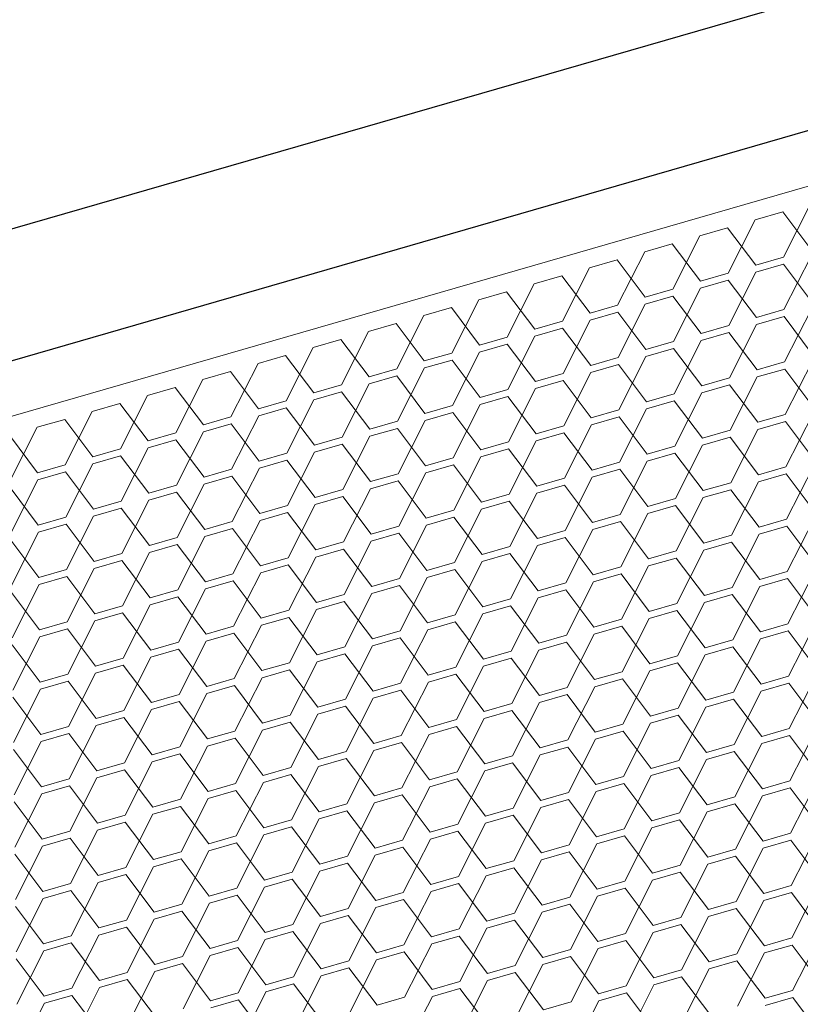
# Model space of a CAD drawing. Header units: millimetres. Extents: x 3925 to 5043, y -86 to 778.
# Tile 391 of 439: x 4927 to 4933, y 537 to 545. Entities that reach past the tile are written whole.
import ezdxf

# ---------------------------------------------------------------- set-up
doc = ezdxf.new("R2010")
doc.units = ezdxf.units.MM
doc.header["$LTSCALE"] = 46.255
doc.layers.add('H30K-DUST-FIDXF_CONTINUOUS_LINE', color=7, linetype='CONTINUOUS')
doc.layers.add('H30K-SPONGE-DXF_CONTINUOUS_LINE', color=7, linetype='CONTINUOUS')

msp = doc.modelspace()

# ---------------------------------------------------------------- linework, layer by layer
at = {"layer": 'H30K-DUST-FIDXF_CONTINUOUS_LINE', "color": 7, "linetype": 'Continuous', "lineweight": 0}
for p, q in [((4910.9093, 537.3433), (4974.1468, 555.6212)), ((4933.0997, 543.6097), (4932.8779, 543.5456)), ((4933.3262, 543.3093), (4933.0997, 543.6097)), ((4933.1044, 543.2452), (4933.3216, 543.6738)), ((4932.6606, 543.1169), (4932.8779, 543.5456)), ((4932.656, 543.4814), (4932.4341, 543.4173)), ((4932.8825, 543.181), (4932.656, 543.4814)), ((4932.2168, 542.9886), (4932.4341, 543.4173)), ((4931.773, 542.8604), (4931.9903, 543.289)), ((4932.2122, 543.3532), (4931.9903, 543.289)), ((4932.4387, 543.0528), (4932.2122, 543.3532)), ((4931.7684, 543.2249), (4931.5465, 543.1608)), ((4931.9949, 542.9245), (4931.7684, 543.2249)), ((4932.8825, 543.181), (4933.1044, 543.2452)), ((4933.1097, 542.8242), (4933.327, 543.2529)), ((4931.3293, 542.7321), (4931.5465, 543.1608)), ((4933.1051, 543.1888), (4932.8832, 543.1246)), ((4933.3316, 542.8884), (4933.1051, 543.1888)), ((4931.3247, 543.0966), (4931.1028, 543.0325)), ((4931.5512, 542.7962), (4931.3247, 543.0966)), ((4932.4387, 543.0528), (4932.6606, 543.1169)), ((4932.6613, 543.0605), (4932.4394, 542.9964)), ((4932.8878, 542.7601), (4932.6613, 543.0605)), ((4932.6659, 542.696), (4932.8832, 543.1246)), ((4930.8855, 542.6038), (4931.1028, 543.0325)), ((4931.9949, 542.9245), (4932.2168, 542.9886)), ((4932.2221, 542.5677), (4932.4394, 542.9964)), ((4930.4417, 542.4756), (4930.659, 542.9042)), ((4930.8809, 542.9684), (4930.659, 542.9042)), ((4931.1074, 542.668), (4930.8809, 542.9684)), ((4932.2175, 542.9322), (4931.9956, 542.8681)), ((4932.444, 542.6318), (4932.2175, 542.9322)), ((4930.4371, 542.8401), (4930.2152, 542.776)), ((4930.6636, 542.5397), (4930.4371, 542.8401)), ((4931.5512, 542.7962), (4931.773, 542.8604)), ((4931.7784, 542.4394), (4931.9956, 542.8681)), ((4932.8878, 542.7601), (4933.1097, 542.8242)), ((4933.115, 542.4033), (4933.3323, 542.832)), ((4929.998, 542.3473), (4930.2152, 542.776)), ((4931.1074, 542.668), (4931.3293, 542.7321)), ((4931.3346, 542.3112), (4931.5519, 542.7399)), ((4931.7738, 542.804), (4931.5519, 542.7399)), ((4932.0003, 542.5036), (4931.7738, 542.804)), ((4933.1104, 542.7679), (4932.8885, 542.7037)), ((4933.3369, 542.4674), (4933.1104, 542.7679)), ((4929.9933, 542.7119), (4929.7715, 542.6477)), ((4930.2198, 542.4114), (4929.9933, 542.7119)), ((4931.33, 542.6757), (4931.1081, 542.6116)), ((4931.5565, 542.3753), (4931.33, 542.6757)), ((4932.444, 542.6318), (4932.6659, 542.696)), ((4932.6712, 542.275), (4932.8885, 542.7037)), ((4929.5496, 542.5836), (4929.3277, 542.5195)), ((4929.7761, 542.2832), (4929.5496, 542.5836)), ((4929.5542, 542.219), (4929.7715, 542.6477)), ((4930.6636, 542.5397), (4930.8855, 542.6038)), ((4930.8908, 542.1829), (4931.1081, 542.6116)), ((4932.2275, 542.1468), (4932.4447, 542.5755)), ((4932.6666, 542.6396), (4932.4447, 542.5755)), ((4932.8931, 542.3392), (4932.6666, 542.6396)), ((4929.1104, 542.0908), (4929.3277, 542.5195)), ((4930.8862, 542.5475), (4930.6643, 542.4833)), ((4931.1127, 542.247), (4930.8862, 542.5475)), ((4932.0003, 542.5036), (4932.2221, 542.5677)), ((4932.2229, 542.5113), (4932.001, 542.4472)), ((4932.4494, 542.2109), (4932.2229, 542.5113)), ((4929.1058, 542.4553), (4928.8839, 542.3912)), ((4929.3323, 542.1549), (4929.1058, 542.4553)), ((4930.2198, 542.4114), (4930.4417, 542.4756)), ((4930.4424, 542.4192), (4930.2206, 542.3551)), ((4930.6689, 542.1188), (4930.4424, 542.4192)), ((4930.4471, 542.0547), (4930.6643, 542.4833)), ((4931.5565, 542.3753), (4931.7784, 542.4394)), ((4931.7837, 542.0185), (4932.001, 542.4472)), ((4928.6666, 541.9625), (4928.8839, 542.3912)), ((4929.7761, 542.2832), (4929.998, 542.3473)), ((4930.0033, 541.9264), (4930.2206, 542.3551)), ((4931.7791, 542.3831), (4931.5572, 542.3189)), ((4932.0056, 542.0827), (4931.7791, 542.3831)), ((4932.8931, 542.3392), (4933.115, 542.4033)), ((4933.1157, 542.3469), (4932.8938, 542.2828)), ((4933.3422, 542.0465), (4933.1157, 542.3469)), ((4933.1204, 541.9824), (4933.3376, 542.4111)), ((4928.2229, 541.8343), (4928.4401, 542.2629)), ((4928.662, 542.3271), (4928.4401, 542.2629)), ((4928.8885, 542.0267), (4928.662, 542.3271)), ((4929.9987, 542.2909), (4929.7768, 542.2268)), ((4930.2252, 541.9905), (4929.9987, 542.2909)), ((4931.1127, 542.247), (4931.3346, 542.3112)), ((4931.3399, 541.8903), (4931.5572, 542.3189)), ((4932.4494, 542.2109), (4932.6712, 542.275)), ((4932.6766, 541.8541), (4932.8938, 542.2828)), ((4928.2183, 542.1988), (4927.9964, 542.1347)), ((4928.4448, 541.8984), (4928.2183, 542.1988)), ((4929.3323, 542.1549), (4929.5542, 542.219)), ((4929.5595, 541.7981), (4929.7768, 542.2268)), ((4930.6689, 542.1188), (4930.8908, 542.1829)), ((4930.8962, 541.762), (4931.1134, 542.1907)), ((4931.3353, 542.2548), (4931.1134, 542.1907)), ((4931.5618, 541.9544), (4931.3353, 542.2548)), ((4932.672, 542.2187), (4932.4501, 542.1545)), ((4932.8985, 541.9183), (4932.672, 542.2187)), ((4927.7791, 541.706), (4927.9964, 542.1347)), ((4929.1157, 541.6699), (4929.333, 542.0985)), ((4929.5549, 542.1627), (4929.333, 542.0985)), ((4929.7814, 541.8623), (4929.5549, 542.1627)), ((4930.8915, 542.1265), (4930.6697, 542.0624)), ((4931.118, 541.8261), (4930.8915, 542.1265)), ((4932.0056, 542.0827), (4932.2275, 542.1468)), ((4932.2328, 541.7259), (4932.4501, 542.1545)), ((4927.7745, 542.0705), (4927.5526, 542.0064)), ((4928.001, 541.7701), (4927.7745, 542.0705)), ((4928.8885, 542.0267), (4929.1104, 542.0908)), ((4929.1111, 542.0344), (4928.8892, 541.9703)), ((4929.3376, 541.734), (4929.1111, 542.0344)), ((4930.2252, 541.9905), (4930.4471, 542.0547)), ((4930.4524, 541.6337), (4930.6697, 542.0624)), ((4931.789, 541.5976), (4932.0063, 542.0263)), ((4932.2282, 542.0904), (4932.0063, 542.0263)), ((4932.4547, 541.79), (4932.2282, 542.0904)), ((4927.3307, 541.9423), (4927.1088, 541.8781)), ((4927.5572, 541.6419), (4927.3307, 541.9423)), ((4927.3353, 541.5777), (4927.5526, 542.0064)), ((4928.4448, 541.8984), (4928.6666, 541.9625)), ((4928.672, 541.5416), (4928.8892, 541.9703)), ((4930.4478, 541.9983), (4930.2259, 541.9341)), ((4930.6743, 541.6979), (4930.4478, 541.9983)), ((4931.5618, 541.9544), (4931.7837, 542.0185)), ((4931.7844, 541.9621), (4931.5625, 541.898)), ((4932.0109, 541.6617), (4931.7844, 541.9621)), ((4932.8985, 541.9183), (4933.1204, 541.9824)), ((4933.1257, 541.5615), (4933.343, 541.9901)), ((4926.8916, 541.4495), (4927.1088, 541.8781)), ((4928.6674, 541.9061), (4928.4455, 541.842)), ((4928.8939, 541.6057), (4928.6674, 541.9061)), ((4929.7814, 541.8623), (4930.0033, 541.9264)), ((4930.004, 541.87), (4929.7821, 541.8059)), ((4930.2305, 541.5696), (4930.004, 541.87)), ((4930.0086, 541.5055), (4930.2259, 541.9341)), ((4931.118, 541.8261), (4931.3399, 541.8903)), ((4931.3453, 541.4693), (4931.5625, 541.898)), ((4932.6819, 541.4332), (4932.8992, 541.8619)), ((4933.1211, 541.926), (4932.8992, 541.8619)), ((4933.3476, 541.6256), (4933.1211, 541.926)), ((4927.1134, 541.5136), (4926.8869, 541.814)), ((4928.001, 541.7701), (4928.2229, 541.8343)), ((4928.2282, 541.4133), (4928.4455, 541.842)), ((4929.3376, 541.734), (4929.5595, 541.7981)), ((4929.5648, 541.3772), (4929.7821, 541.8059)), ((4931.3406, 541.8339), (4931.1188, 541.7697)), ((4931.5672, 541.5335), (4931.3406, 541.8339)), ((4932.4547, 541.79), (4932.6766, 541.8541)), ((4932.6773, 541.7977), (4932.4554, 541.7336)), ((4932.9038, 541.4973), (4932.6773, 541.7977)), ((4927.5572, 541.6419), (4927.7791, 541.706)), ((4927.7844, 541.2851), (4928.0017, 541.7137)), ((4928.2236, 541.7779), (4928.0017, 541.7137)), ((4928.4501, 541.4775), (4928.2236, 541.7779)), ((4929.5602, 541.7417), (4929.3383, 541.6776)), ((4929.7867, 541.4413), (4929.5602, 541.7417)), ((4930.6743, 541.6979), (4930.8962, 541.762)), ((4930.8969, 541.7056), (4930.675, 541.6415)), ((4931.1234, 541.4052), (4930.8969, 541.7056)), ((4930.9015, 541.3411), (4931.1188, 541.7697)), ((4932.0109, 541.6617), (4932.2328, 541.7259)), ((4932.2381, 541.3049), (4932.4554, 541.7336)), ((4927.7798, 541.6496), (4927.5579, 541.5855)), ((4928.0063, 541.3492), (4927.7798, 541.6496)), ((4928.8939, 541.6057), (4929.1157, 541.6699)), ((4929.1211, 541.2489), (4929.3383, 541.6776)), ((4930.2305, 541.5696), (4930.4524, 541.6337)), ((4930.4577, 541.2128), (4930.675, 541.6415)), ((4932.2335, 541.6695), (4932.0116, 541.6053)), ((4932.46, 541.3691), (4932.2335, 541.6695)), ((4927.1134, 541.5136), (4927.3353, 541.5777)), ((4927.3407, 541.1568), (4927.5579, 541.5855)), ((4928.6773, 541.1207), (4928.8946, 541.5493)), ((4929.1165, 541.6135), (4928.8946, 541.5493)), ((4929.343, 541.3131), (4929.1165, 541.6135)), ((4930.4531, 541.5773), (4930.2312, 541.5132)), ((4930.6796, 541.2769), (4930.4531, 541.5773)), ((4931.5672, 541.5335), (4931.789, 541.5976)), ((4931.7944, 541.1767), (4932.0116, 541.6053)), ((4932.9038, 541.4973), (4933.1257, 541.5615)), ((4933.131, 541.1405), (4933.3483, 541.5692)), ((4927.336, 541.5213), (4927.1142, 541.4572)), ((4927.5625, 541.2209), (4927.336, 541.5213)), ((4928.4501, 541.4775), (4928.672, 541.5416)), ((4928.6727, 541.4852), (4928.4508, 541.4211)), ((4928.8992, 541.1848), (4928.6727, 541.4852)), ((4929.7867, 541.4413), (4930.0086, 541.5055)), ((4930.0139, 541.0845), (4930.2312, 541.5132)), ((4931.1234, 541.4052), (4931.3453, 541.4693)), ((4931.3506, 541.0484), (4931.5679, 541.4771)), ((4931.7898, 541.5412), (4931.5679, 541.4771)), ((4932.0163, 541.2408), (4931.7898, 541.5412)), ((4933.1264, 541.5051), (4932.9045, 541.4409)), ((4933.3529, 541.2047), (4933.1264, 541.5051)), ((4927.1188, 541.0927), (4926.8923, 541.3931)), ((4926.8969, 541.0285), (4927.1142, 541.4572)), ((4928.0063, 541.3492), (4928.2282, 541.4133)), ((4928.2335, 540.9924), (4928.4508, 541.4211)), ((4930.0093, 541.4491), (4929.7874, 541.3849)), ((4930.2358, 541.1487), (4930.0093, 541.4491)), ((4931.346, 541.4129), (4931.1241, 541.3488)), ((4931.5725, 541.1125), (4931.346, 541.4129)), ((4932.46, 541.3691), (4932.6819, 541.4332)), ((4932.6872, 541.0123), (4932.9045, 541.4409)), ((4928.2289, 541.3569), (4928.007, 541.2928)), ((4928.4554, 541.0565), (4928.2289, 541.3569)), ((4929.343, 541.3131), (4929.5648, 541.3772)), ((4929.5656, 541.3208), (4929.3437, 541.2567)), ((4929.7921, 541.0204), (4929.5656, 541.3208)), ((4929.5702, 540.9563), (4929.7874, 541.3849)), ((4930.6796, 541.2769), (4930.9015, 541.3411)), ((4930.9068, 540.9201), (4931.1241, 541.3488)), ((4932.2435, 540.884), (4932.4607, 541.3127)), ((4932.6826, 541.3768), (4932.4607, 541.3127)), ((4932.9091, 541.0764), (4932.6826, 541.3768)), ((4927.5625, 541.2209), (4927.7844, 541.2851)), ((4927.7851, 541.2287), (4927.5633, 541.1645)), ((4928.0116, 540.9283), (4927.7851, 541.2287)), ((4927.7898, 540.8641), (4928.007, 541.2928)), ((4928.8992, 541.1848), (4929.1211, 541.2489)), ((4929.1264, 540.828), (4929.3437, 541.2567)), ((4930.9022, 541.2847), (4930.6803, 541.2205)), ((4931.1287, 540.9843), (4930.9022, 541.2847)), ((4932.0163, 541.2408), (4932.2381, 541.3049)), ((4932.2389, 541.2485), (4932.017, 541.1844)), ((4932.4654, 540.9481), (4932.2389, 541.2485)), ((4927.1188, 541.0927), (4927.3407, 541.1568)), ((4927.346, 540.7359), (4927.5633, 541.1645)), ((4929.1218, 541.1925), (4928.8999, 541.1284)), ((4929.3483, 540.8921), (4929.1218, 541.1925)), ((4930.2358, 541.1487), (4930.4577, 541.2128)), ((4930.4584, 541.1564), (4930.2365, 541.0923)), ((4930.6849, 540.856), (4930.4584, 541.1564)), ((4930.4631, 540.7919), (4930.6803, 541.2205)), ((4931.5725, 541.1125), (4931.7944, 541.1767)), ((4931.7997, 540.7557), (4932.017, 541.1844)), ((4927.3414, 541.1004), (4927.1195, 541.0363)), ((4927.5679, 540.8), (4927.3414, 541.1004)), ((4928.4554, 541.0565), (4928.6773, 541.1207)), ((4928.6826, 540.6997), (4928.8999, 541.1284)), ((4929.7921, 541.0204), (4930.0139, 541.0845)), ((4930.0193, 540.6636), (4930.2365, 541.0923)), ((4931.7951, 541.1203), (4931.5732, 541.0561)), ((4932.0216, 540.8199), (4931.7951, 541.1203)), ((4932.9091, 541.0764), (4933.131, 541.1405)), ((4933.1317, 541.0841), (4932.9098, 541.02)), ((4933.3582, 540.7837), (4933.1317, 541.0841)), ((4933.1363, 540.7196), (4933.3536, 541.1483)), ((4926.9022, 540.6076), (4927.1195, 541.0363)), ((4928.0116, 540.9283), (4928.2335, 540.9924)), ((4928.2389, 540.5715), (4928.4561, 541.0001)), ((4928.678, 541.0643), (4928.4561, 541.0001)), ((4928.9045, 540.7639), (4928.678, 541.0643)), ((4930.0147, 541.0281), (4929.7928, 540.964)), ((4930.2412, 540.7277), (4930.0147, 541.0281)), ((4931.1287, 540.9843), (4931.3506, 541.0484)), ((4931.3513, 540.992), (4931.1294, 540.9279)), ((4931.5778, 540.6916), (4931.3513, 540.992)), ((4931.3559, 540.6275), (4931.5732, 541.0561)), ((4932.4654, 540.9481), (4932.6872, 541.0123)), ((4932.6926, 540.5913), (4932.9098, 541.02)), ((4927.1241, 540.6717), (4926.8976, 540.9721)), ((4928.2342, 540.936), (4928.0124, 540.8719)), ((4928.4607, 540.6356), (4928.2342, 540.936)), ((4929.3483, 540.8921), (4929.5702, 540.9563)), ((4929.5755, 540.5353), (4929.7928, 540.964)), ((4930.6849, 540.856), (4930.9068, 540.9201)), ((4930.9122, 540.4992), (4931.1294, 540.9279)), ((4932.688, 540.9559), (4932.4661, 540.8917)), ((4932.9145, 540.6555), (4932.688, 540.9559)), ((4927.5679, 540.8), (4927.7898, 540.8641)), ((4927.7951, 540.4432), (4928.0124, 540.8719)), ((4929.1317, 540.4071), (4929.349, 540.8357)), ((4929.5709, 540.8999), (4929.349, 540.8357)), ((4929.7974, 540.5995), (4929.5709, 540.8999)), ((4930.9075, 540.8637), (4930.6857, 540.7996)), ((4931.134, 540.5633), (4930.9075, 540.8637)), ((4932.0216, 540.8199), (4932.2435, 540.884)), ((4932.2488, 540.4631), (4932.4661, 540.8917)), ((4927.7905, 540.8077), (4927.5686, 540.7436)), ((4928.017, 540.5073), (4927.7905, 540.8077)), ((4928.9045, 540.7639), (4929.1264, 540.828)), ((4929.1271, 540.7716), (4928.9052, 540.7075)), ((4929.3536, 540.4712), (4929.1271, 540.7716)), ((4930.2412, 540.7277), (4930.4631, 540.7919)), ((4930.4684, 540.3709), (4930.6857, 540.7996)), ((4931.5778, 540.6916), (4931.7997, 540.7557)), ((4931.805, 540.3348), (4932.0223, 540.7635)), ((4932.2442, 540.8276), (4932.0223, 540.7635)), ((4932.4707, 540.5272), (4932.2442, 540.8276)), ((4927.1241, 540.6717), (4927.346, 540.7359)), ((4927.3467, 540.6795), (4927.1248, 540.6153)), ((4927.5732, 540.3791), (4927.3467, 540.6795)), ((4927.3513, 540.3149), (4927.5686, 540.7436)), ((4928.4607, 540.6356), (4928.6826, 540.6997)), ((4928.688, 540.2788), (4928.9052, 540.7075)), ((4930.4638, 540.7355), (4930.2419, 540.6713)), ((4930.6903, 540.4351), (4930.4638, 540.7355)), ((4931.8004, 540.6993), (4931.5785, 540.6352)), ((4932.0269, 540.3989), (4931.8004, 540.6993)), ((4932.9145, 540.6555), (4933.1363, 540.7196)), ((4933.1417, 540.2987), (4933.3589, 540.7273)), ((4926.9075, 540.1867), (4927.1248, 540.6153)), ((4928.6833, 540.6433), (4928.4615, 540.5792)), ((4928.9098, 540.3429), (4928.6833, 540.6433)), ((4929.7974, 540.5995), (4930.0193, 540.6636)), ((4930.02, 540.6072), (4929.7981, 540.5431)), ((4930.2465, 540.3068), (4930.02, 540.6072)), ((4930.0246, 540.2427), (4930.2419, 540.6713)), ((4931.134, 540.5633), (4931.3559, 540.6275)), ((4931.3613, 540.2065), (4931.5785, 540.6352)), ((4932.6979, 540.1704), (4932.9152, 540.5991)), ((4933.1371, 540.6632), (4932.9152, 540.5991)), ((4933.3636, 540.3628), (4933.1371, 540.6632)), ((4927.1294, 540.2508), (4926.9029, 540.5512)), ((4928.017, 540.5073), (4928.2389, 540.5715)), ((4928.2442, 540.1505), (4928.4615, 540.5792)), ((4929.3536, 540.4712), (4929.5755, 540.5353)), ((4929.5808, 540.1144), (4929.7981, 540.5431)), ((4931.3566, 540.5711), (4931.1348, 540.5069)), ((4931.5831, 540.2707), (4931.3566, 540.5711)), ((4932.4707, 540.5272), (4932.6926, 540.5913)), ((4932.6933, 540.5349), (4932.4714, 540.4708)), ((4932.9198, 540.2345), (4932.6933, 540.5349)), ((4927.5732, 540.3791), (4927.7951, 540.4432)), ((4927.8004, 540.0223), (4928.0177, 540.4509)), ((4928.2396, 540.5151), (4928.0177, 540.4509)), ((4928.4661, 540.2147), (4928.2396, 540.5151)), ((4929.5762, 540.4789), (4929.3543, 540.4148)), ((4929.8027, 540.1785), (4929.5762, 540.4789)), ((4930.6903, 540.4351), (4930.9122, 540.4992)), ((4930.9129, 540.4428), (4930.691, 540.3787)), ((4931.1394, 540.1424), (4930.9129, 540.4428)), ((4930.9175, 540.0783), (4931.1348, 540.5069)), ((4932.0269, 540.3989), (4932.2488, 540.4631)), ((4932.2541, 540.0421), (4932.4714, 540.4708)), ((4927.7958, 540.3868), (4927.5739, 540.3227)), ((4928.0223, 540.0864), (4927.7958, 540.3868)), ((4928.9098, 540.3429), (4929.1317, 540.4071)), ((4929.1371, 539.9861), (4929.3543, 540.4148)), ((4930.2465, 540.3068), (4930.4684, 540.3709)), ((4930.4737, 539.95), (4930.691, 540.3787)), ((4932.2495, 540.4067), (4932.0276, 540.3425)), ((4932.476, 540.1063), (4932.2495, 540.4067)), ((4927.1294, 540.2508), (4927.3513, 540.3149)), ((4927.3566, 539.894), (4927.5739, 540.3227)), ((4928.4661, 540.2147), (4928.688, 540.2788)), ((4928.6933, 539.8579), (4928.9106, 540.2865)), ((4929.1324, 540.3507), (4928.9106, 540.2865)), ((4929.359, 540.0503), (4929.1324, 540.3507)), ((4930.4691, 540.3145), (4930.2472, 540.2504)), ((4930.6956, 540.0141), (4930.4691, 540.3145)), ((4931.5831, 540.2707), (4931.805, 540.3348)), ((4931.8057, 540.2784), (4931.5839, 540.2143)), ((4932.0322, 539.978), (4931.8057, 540.2784)), ((4931.8104, 539.9139), (4932.0276, 540.3425)), ((4932.9198, 540.2345), (4933.1417, 540.2987)), ((4933.147, 539.8777), (4933.3643, 540.3064)), ((4927.352, 540.2585), (4927.1301, 540.1944)), ((4927.5785, 539.9581), (4927.352, 540.2585)), ((4928.6887, 540.2224), (4928.4668, 540.1583)), ((4928.9152, 539.922), (4928.6887, 540.2224)), ((4929.8027, 540.1785), (4930.0246, 540.2427)), ((4930.0299, 539.8217), (4930.2472, 540.2504)), ((4931.1394, 540.1424), (4931.3613, 540.2065)), ((4931.3666, 539.7856), (4931.5839, 540.2143)), ((4933.1424, 540.2423), (4932.9205, 540.1781)), ((4933.3689, 539.9419), (4933.1424, 540.2423)), ((4927.1348, 539.8299), (4926.9083, 540.1303)), ((4926.9129, 539.7657), (4927.1301, 540.1944)), ((4928.0223, 540.0864), (4928.2442, 540.1505)), ((4928.2495, 539.7296), (4928.4668, 540.1583)), ((4929.5862, 539.6935), (4929.8034, 540.1221)), ((4930.0253, 540.1863), (4929.8034, 540.1221)), ((4930.2518, 539.8859), (4930.0253, 540.1863)), ((4931.362, 540.1501), (4931.1401, 540.086)), ((4931.5885, 539.8497), (4931.362, 540.1501)), ((4932.476, 540.1063), (4932.6979, 540.1704)), ((4932.7032, 539.7495), (4932.9205, 540.1781)), ((4928.2449, 540.0941), (4928.023, 540.03)), ((4928.4714, 539.7937), (4928.2449, 540.0941)), ((4929.359, 540.0503), (4929.5808, 540.1144)), ((4929.5816, 540.058), (4929.3597, 539.9939)), ((4929.8081, 539.7576), (4929.5816, 540.058)), ((4930.6956, 540.0141), (4930.9175, 540.0783)), ((4930.9228, 539.6573), (4931.1401, 540.086)), ((4932.0322, 539.978), (4932.2541, 540.0421)), ((4932.2595, 539.6212), (4932.4767, 540.0499)), ((4932.6986, 540.114), (4932.4767, 540.0499)), ((4932.9251, 539.8136), (4932.6986, 540.114)), ((4927.5785, 539.9581), (4927.8004, 540.0223)), ((4927.8011, 539.9659), (4927.5792, 539.9017)), ((4928.0276, 539.6655), (4927.8011, 539.9659)), ((4927.8058, 539.6013), (4928.023, 540.03)), ((4928.9152, 539.922), (4929.1371, 539.9861)), ((4929.1424, 539.5652), (4929.3597, 539.9939)), ((4930.9182, 540.0219), (4930.6963, 539.9577)), ((4931.1447, 539.7215), (4930.9182, 540.0219)), ((4932.2548, 539.9857), (4932.033, 539.9216)), ((4932.4813, 539.6853), (4932.2548, 539.9857)), ((4927.1348, 539.8299), (4927.3566, 539.894)), ((4927.362, 539.4731), (4927.5792, 539.9017)), ((4929.1378, 539.9297), (4928.9159, 539.8656)), ((4929.3643, 539.6293), (4929.1378, 539.9297)), ((4930.2518, 539.8859), (4930.4737, 539.95)), ((4930.4744, 539.8936), (4930.2525, 539.8295)), ((4930.7009, 539.5932), (4930.4744, 539.8936)), ((4930.479, 539.5291), (4930.6963, 539.9577)), ((4931.5885, 539.8497), (4931.8104, 539.9139)), ((4931.8157, 539.4929), (4932.033, 539.9216)), ((4933.1523, 539.4568), (4933.3696, 539.8855)), ((4927.3574, 539.8376), (4927.1355, 539.7735)), ((4927.5839, 539.5372), (4927.3574, 539.8376)), ((4928.4714, 539.7937), (4928.6933, 539.8579)), ((4928.6986, 539.4369), (4928.9159, 539.8656)), ((4929.8081, 539.7576), (4930.0299, 539.8217)), ((4930.0353, 539.4008), (4930.2525, 539.8295)), ((4931.8111, 539.8575), (4931.5892, 539.7933)), ((4932.0376, 539.5571), (4931.8111, 539.8575)), ((4932.9251, 539.8136), (4933.147, 539.8777)), ((4933.1477, 539.8213), (4932.9258, 539.7572)), ((4933.3742, 539.5209), (4933.1477, 539.8213)), ((4926.9182, 539.3448), (4927.1355, 539.7735)), ((4928.0276, 539.6655), (4928.2495, 539.7296)), ((4928.2549, 539.3087), (4928.4721, 539.7373)), ((4928.694, 539.8015), (4928.4721, 539.7373)), ((4928.9205, 539.5011), (4928.694, 539.8015)), ((4930.0307, 539.7653), (4929.8088, 539.7012)), ((4930.2572, 539.4649), (4930.0307, 539.7653)), ((4931.1447, 539.7215), (4931.3666, 539.7856)), ((4931.3673, 539.7292), (4931.1454, 539.6651)), ((4931.5938, 539.4288), (4931.3673, 539.7292)), ((4931.3719, 539.3647), (4931.5892, 539.7933)), ((4932.4813, 539.6853), (4932.7032, 539.7495)), ((4932.7086, 539.3285), (4932.9258, 539.7572)), ((4927.1401, 539.4089), (4926.9136, 539.7093)), ((4928.2502, 539.6732), (4928.0284, 539.6091)), ((4928.4767, 539.3728), (4928.2502, 539.6732)), ((4929.3643, 539.6293), (4929.5862, 539.6935)), ((4929.5915, 539.2725), (4929.8088, 539.7012)), ((4930.7009, 539.5932), (4930.9228, 539.6573)), ((4930.9281, 539.2364), (4931.1454, 539.6651)), ((4932.7039, 539.6931), (4932.4821, 539.6289)), ((4932.9305, 539.3927), (4932.7039, 539.6931)), ((4927.5839, 539.5372), (4927.8058, 539.6013)), ((4927.8111, 539.1804), (4928.0284, 539.6091)), ((4929.1477, 539.1443), (4929.365, 539.5729)), ((4929.5869, 539.6371), (4929.365, 539.5729)), ((4929.8134, 539.3367), (4929.5869, 539.6371)), ((4930.9235, 539.6009), (4930.7016, 539.5368)), ((4931.15, 539.3005), (4930.9235, 539.6009)), ((4932.0376, 539.5571), (4932.2595, 539.6212)), ((4932.2648, 539.2003), (4932.4821, 539.6289)), ((4927.8065, 539.5449), (4927.5846, 539.4808)), ((4928.033, 539.2445), (4927.8065, 539.5449)), ((4928.9205, 539.5011), (4929.1424, 539.5652)), ((4929.1431, 539.5088), (4928.9212, 539.4447)), ((4929.3696, 539.2084), (4929.1431, 539.5088)), ((4930.2572, 539.4649), (4930.479, 539.5291)), ((4930.4844, 539.1081), (4930.7016, 539.5368)), ((4931.5938, 539.4288), (4931.8157, 539.4929)), ((4931.821, 539.072), (4932.0383, 539.5007)), ((4932.2602, 539.5648), (4932.0383, 539.5007)), ((4932.4867, 539.2644), (4932.2602, 539.5648)), ((4927.1401, 539.4089), (4927.362, 539.4731)), ((4927.3627, 539.4167), (4927.1408, 539.3525)), ((4927.5892, 539.1163), (4927.3627, 539.4167)), ((4927.3673, 539.0521), (4927.5846, 539.4808)), ((4928.4767, 539.3728), (4928.6986, 539.4369)), ((4928.704, 539.016), (4928.9212, 539.4447)), ((4930.0406, 538.9799), (4930.2579, 539.4085)), ((4930.4798, 539.4727), (4930.2579, 539.4085)), ((4930.7063, 539.1723), (4930.4798, 539.4727)), ((4931.8164, 539.4365), (4931.5945, 539.3724)), ((4932.0429, 539.1361), (4931.8164, 539.4365)), ((4932.9305, 539.3927), (4933.1523, 539.4568)), ((4933.1577, 539.0359), (4933.3749, 539.4645)), ((4926.9235, 538.9239), (4927.1408, 539.3525)), ((4928.6993, 539.3805), (4928.4775, 539.3164)), ((4928.9258, 539.0801), (4928.6993, 539.3805)), ((4929.8134, 539.3367), (4930.0353, 539.4008)), ((4930.036, 539.3444), (4929.8141, 539.2803)), ((4930.2625, 539.044), (4930.036, 539.3444)), ((4931.15, 539.3005), (4931.3719, 539.3647)), ((4931.3773, 538.9437), (4931.5945, 539.3724)), ((4932.4867, 539.2644), (4932.7086, 539.3285)), ((4932.7139, 538.9076), (4932.9312, 539.3363)), ((4933.1531, 539.4004), (4932.9312, 539.3363)), ((4933.3796, 539.1), (4933.1531, 539.4004)), ((4927.1454, 538.988), (4926.9189, 539.2884)), ((4928.033, 539.2445), (4928.2549, 539.3087)), ((4928.2556, 539.2523), (4928.0337, 539.1881)), ((4928.4821, 538.9519), (4928.2556, 539.2523)), ((4928.2602, 538.8877), (4928.4775, 539.3164)), ((4929.3696, 539.2084), (4929.5915, 539.2725)), ((4929.5968, 538.8516), (4929.8141, 539.2803)), ((4931.3726, 539.3083), (4931.1507, 539.2441)), ((4931.5991, 539.0079), (4931.3726, 539.3083)), ((4932.7093, 539.2721), (4932.4874, 539.208)), ((4932.9358, 538.9717), (4932.7093, 539.2721)), ((4927.5892, 539.1163), (4927.8111, 539.1804)), ((4927.8164, 538.7595), (4928.0337, 539.1881)), ((4929.5922, 539.2161), (4929.3703, 539.152)), ((4929.8187, 538.9157), (4929.5922, 539.2161)), ((4930.7063, 539.1723), (4930.9281, 539.2364)), ((4930.9289, 539.18), (4930.707, 539.1159)), ((4931.1554, 538.8796), (4930.9289, 539.18)), ((4930.9335, 538.8155), (4931.1507, 539.2441)), ((4932.0429, 539.1361), (4932.2648, 539.2003)), ((4932.2701, 538.7793), (4932.4874, 539.208)), ((4927.8118, 539.124), (4927.5899, 539.0599)), ((4928.0383, 538.8236), (4927.8118, 539.124)), ((4928.9258, 539.0801), (4929.1477, 539.1443)), ((4929.1531, 538.7233), (4929.3703, 539.152)), ((4930.2625, 539.044), (4930.4844, 539.1081)), ((4930.4897, 538.6872), (4930.707, 539.1159)), ((4932.2655, 539.1439), (4932.0436, 539.0797)), ((4932.492, 538.8435), (4932.2655, 539.1439)), ((4927.1454, 538.988), (4927.3673, 539.0521)), ((4927.3726, 538.6312), (4927.5899, 539.0599)), ((4928.4821, 538.9519), (4928.704, 539.016)), ((4928.7093, 538.5951), (4928.9266, 539.0237)), ((4929.1484, 539.0879), (4928.9266, 539.0237)), ((4929.3749, 538.7875), (4929.1484, 539.0879)), ((4930.4851, 539.0517), (4930.2632, 538.9876)), ((4930.7116, 538.7513), (4930.4851, 539.0517)), ((4931.5991, 539.0079), (4931.821, 539.072)), ((4931.8217, 539.0156), (4931.5999, 538.9515)), ((4932.0482, 538.7152), (4931.8217, 539.0156)), ((4931.8264, 538.6511), (4932.0436, 539.0797)), ((4932.9358, 538.9717), (4933.1577, 539.0359)), ((4933.163, 538.6149), (4933.3803, 539.0436)), ((4927.368, 538.9957), (4927.1461, 538.9316)), ((4927.5945, 538.6953), (4927.368, 538.9957)), ((4928.7047, 538.9596), (4928.4828, 538.8955)), ((4928.9312, 538.6592), (4928.7047, 538.9596)), ((4929.8187, 538.9157), (4930.0406, 538.9799)), ((4930.0459, 538.5589), (4930.2632, 538.9876)), ((4931.1554, 538.8796), (4931.3773, 538.9437)), ((4931.3826, 538.5228), (4931.5999, 538.9515)), ((4933.1584, 538.9795), (4932.9365, 538.9153)), ((4933.3849, 538.6791), (4933.1584, 538.9795)), ((4927.1508, 538.5671), (4926.9243, 538.8675)), ((4926.9289, 538.5029), (4927.1461, 538.9316)), ((4928.0383, 538.8236), (4928.2602, 538.8877)), ((4928.2655, 538.4668), (4928.4828, 538.8955)), ((4929.6022, 538.4307), (4929.8194, 538.8593)), ((4930.0413, 538.9235), (4929.8194, 538.8593)), ((4930.2678, 538.6231), (4930.0413, 538.9235)), ((4931.378, 538.8873), (4931.1561, 538.8232)), ((4931.6045, 538.5869), (4931.378, 538.8873)), ((4932.492, 538.8435), (4932.7139, 538.9076)), ((4932.7192, 538.4867), (4932.9365, 538.9153)), ((4928.2609, 538.8313), (4928.039, 538.7672)), ((4928.4874, 538.5309), (4928.2609, 538.8313)), ((4929.3749, 538.7875), (4929.5968, 538.8516)), ((4929.5975, 538.7952), (4929.3757, 538.7311)), ((4929.824, 538.4948), (4929.5975, 538.7952)), ((4930.7116, 538.7513), (4930.9335, 538.8155)), ((4930.9388, 538.3945), (4931.1561, 538.8232)), ((4932.0482, 538.7152), (4932.2701, 538.7793)), ((4932.2755, 538.3584), (4932.4927, 538.7871)), ((4932.7146, 538.8512), (4932.4927, 538.7871)), ((4932.9411, 538.5508), (4932.7146, 538.8512)), ((4927.5945, 538.6953), (4927.8164, 538.7595)), ((4927.8171, 538.7031), (4927.5952, 538.639)), ((4928.0436, 538.4027), (4927.8171, 538.7031)), ((4927.8217, 538.3385), (4928.039, 538.7672)), ((4928.9312, 538.6592), (4929.1531, 538.7233)), ((4929.1584, 538.3024), (4929.3757, 538.7311)), ((4930.9342, 538.7591), (4930.7123, 538.695)), ((4931.1607, 538.4587), (4930.9342, 538.7591)), ((4932.2708, 538.7229), (4932.049, 538.6588)), ((4932.4973, 538.4225), (4932.2708, 538.7229)), ((4927.1508, 538.5671), (4927.3726, 538.6312)), ((4927.378, 538.2103), (4927.5952, 538.639)), ((4929.1538, 538.667), (4928.9319, 538.6028)), ((4929.3803, 538.3665), (4929.1538, 538.667)), ((4930.2678, 538.6231), (4930.4897, 538.6872)), ((4930.4904, 538.6308), (4930.2685, 538.5667)), ((4930.7169, 538.3304), (4930.4904, 538.6308)), ((4930.495, 538.2663), (4930.7123, 538.695)), ((4931.6045, 538.5869), (4931.8264, 538.6511)), ((4931.8317, 538.2301), (4932.049, 538.6588)), ((4933.1683, 538.194), (4933.3856, 538.6227)), ((4927.3734, 538.5748), (4927.1515, 538.5107)), ((4927.5999, 538.2744), (4927.3734, 538.5748)), ((4928.4874, 538.5309), (4928.7093, 538.5951)), ((4928.71, 538.5387), (4928.4881, 538.4746)), ((4928.9365, 538.2383), (4928.71, 538.5387)), ((4928.7146, 538.1741), (4928.9319, 538.6028)), ((4929.824, 538.4948), (4930.0459, 538.5589)), ((4930.0513, 538.138), (4930.2685, 538.5667)), ((4931.8271, 538.5947), (4931.6052, 538.5306)), ((4932.0536, 538.2943), (4931.8271, 538.5947)), ((4932.9411, 538.5508), (4933.163, 538.6149)), ((4933.1637, 538.5586), (4932.9418, 538.4944)), ((4933.3902, 538.2581), (4933.1637, 538.5586)), ((4926.9342, 538.082), (4927.1515, 538.5107)), ((4928.0436, 538.4027), (4928.2655, 538.4668)), ((4928.2708, 538.0459), (4928.4881, 538.4746)), ((4930.0466, 538.5026), (4929.8248, 538.4384)), ((4930.2732, 538.2021), (4930.0466, 538.5026)), ((4931.1607, 538.4587), (4931.3826, 538.5228)), ((4931.3833, 538.4664), (4931.1614, 538.4023)), ((4931.6098, 538.166), (4931.3833, 538.4664)), ((4931.3879, 538.1019), (4931.6052, 538.5306)), ((4932.4973, 538.4225), (4932.7192, 538.4867)), ((4932.7246, 538.0657), (4932.9418, 538.4944)), ((4927.1561, 538.1461), (4926.9296, 538.4466)), ((4928.2662, 538.4104), (4928.0443, 538.3463)), ((4928.4927, 538.11), (4928.2662, 538.4104)), ((4929.3803, 538.3665), (4929.6022, 538.4307)), ((4929.6075, 538.0098), (4929.8248, 538.4384)), ((4930.7169, 538.3304), (4930.9388, 538.3945)), ((4930.9441, 537.9736), (4931.1614, 538.4023)), ((4932.7199, 538.4303), (4932.4981, 538.3662)), ((4932.9464, 538.1299), (4932.7199, 538.4303)), ((4927.5999, 538.2744), (4927.8217, 538.3385)), ((4927.8271, 537.9176), (4928.0443, 538.3463)), ((4928.9365, 538.2383), (4929.1584, 538.3024)), ((4929.1637, 537.8815), (4929.381, 538.3102)), ((4929.6029, 538.3743), (4929.381, 538.3102)), ((4929.8294, 538.0739), (4929.6029, 538.3743)), ((4930.9395, 538.3382), (4930.7176, 538.274)), ((4931.166, 538.0377), (4930.9395, 538.3382)), ((4932.0536, 538.2943), (4932.2755, 538.3584)), ((4932.2762, 538.302), (4932.0543, 538.2379)), ((4932.5027, 538.0016), (4932.2762, 538.302)), ((4932.2808, 537.9375), (4932.4981, 538.3662)), ((4927.8225, 538.2822), (4927.6006, 538.218)), ((4928.049, 537.9818), (4927.8225, 538.2822)), ((4929.1591, 538.246), (4928.9372, 538.1819)), ((4929.3856, 537.9456), (4929.1591, 538.246)), ((4930.2732, 538.2021), (4930.495, 538.2663)), ((4930.5004, 537.8454), (4930.7176, 538.274)), ((4931.6098, 538.166), (4931.8317, 538.2301)), ((4931.837, 537.8092), (4932.0543, 538.2379)), ((4927.1561, 538.1461), (4927.378, 538.2103)), ((4927.3787, 538.1539), (4927.1568, 538.0898)), ((4927.6052, 537.8535), (4927.3787, 538.1539)), ((4927.3833, 537.7894), (4927.6006, 538.218)), ((4928.4927, 538.11), (4928.7146, 538.1741)), ((4928.7199, 537.7532), (4928.9372, 538.1819)), ((4930.0566, 537.7171), (4930.2739, 538.1458)), ((4930.4958, 538.2099), (4930.2739, 538.1458)), ((4930.7223, 537.9095), (4930.4958, 538.2099)), ((4931.8324, 538.1738), (4931.6105, 538.1096)), ((4932.0589, 537.8734), (4931.8324, 538.1738)), ((4932.9464, 538.1299), (4933.1683, 538.194)), ((4933.1737, 537.7731), (4933.3909, 538.2018)), ((4926.9395, 537.6611), (4927.1568, 538.0898)), ((4928.7153, 538.1178), (4928.4934, 538.0536)), ((4928.9418, 537.8174), (4928.7153, 538.1178)), ((4929.8294, 538.0739), (4930.0513, 538.138)), ((4930.052, 538.0816), (4929.8301, 538.0175)), ((4930.2785, 537.7812), (4930.052, 538.0816)), ((4931.166, 538.0377), (4931.3879, 538.1019)), ((4931.3932, 537.681), (4931.6105, 538.1096)), ((4932.5027, 538.0016), (4932.7246, 538.0657)), ((4932.7299, 537.6448), (4932.9472, 538.0735)), ((4933.169, 538.1376), (4932.9472, 538.0735)), ((4933.3955, 537.8372), (4933.169, 538.1376)), ((4927.1614, 537.7252), (4926.9349, 538.0256)), ((4928.049, 537.9818), (4928.2708, 538.0459)), ((4928.2716, 537.9895), (4928.0497, 537.9254)), ((4928.4981, 537.6891), (4928.2716, 537.9895)), ((4928.2762, 537.625), (4928.4934, 538.0536)), ((4929.3856, 537.9456), (4929.6075, 538.0098)), ((4929.6128, 537.5888), (4929.8301, 538.0175)), ((4931.3886, 538.0455), (4931.1667, 537.9814)), ((4931.6151, 537.7451), (4931.3886, 538.0455)), ((4932.7253, 538.0094), (4932.5034, 537.9452)), ((4932.9518, 537.709), (4932.7253, 538.0094)), ((4927.6052, 537.8535), (4927.8271, 537.9176)), ((4927.8324, 537.4967), (4928.0497, 537.9254)), ((4929.6082, 537.9534), (4929.3863, 537.8892)), ((4929.8347, 537.653), (4929.6082, 537.9534)), ((4930.7223, 537.9095), (4930.9441, 537.9736)), ((4930.9449, 537.9172), (4930.723, 537.8531)), ((4931.1714, 537.6168), (4930.9449, 537.9172)), ((4930.9495, 537.5527), (4931.1667, 537.9814)), ((4932.0589, 537.8734), (4932.2808, 537.9375)), ((4932.2861, 537.5166), (4932.5034, 537.9452)), ((4927.8278, 537.8612), (4927.6059, 537.7971)), ((4928.0543, 537.5608), (4927.8278, 537.8612)), ((4928.9418, 537.8174), (4929.1637, 537.8815)), ((4929.1644, 537.8251), (4928.9425, 537.761)), ((4929.3909, 537.5247), (4929.1644, 537.8251)), ((4929.1691, 537.4606), (4929.3863, 537.8892)), ((4930.2785, 537.7812), (4930.5004, 537.8454)), ((4930.5057, 537.4244), (4930.723, 537.8531)), ((4932.2815, 537.8811), (4932.0596, 537.817)), ((4932.508, 537.5807), (4932.2815, 537.8811)), ((4927.1614, 537.7252), (4927.3833, 537.7894)), ((4927.3886, 537.3684), (4927.6059, 537.7971)), ((4928.4981, 537.6891), (4928.7199, 537.7532)), ((4928.7253, 537.3323), (4928.9425, 537.761)), ((4930.5011, 537.789), (4930.2792, 537.7248)), ((4930.7276, 537.4886), (4930.5011, 537.789)), ((4931.6151, 537.7451), (4931.837, 537.8092)), ((4931.8377, 537.7528), (4931.6158, 537.6887)), ((4932.0642, 537.4524), (4931.8377, 537.7528)), ((4931.8423, 537.3883), (4932.0596, 537.817)), ((4932.9518, 537.709), (4933.1737, 537.7731)), ((4933.179, 537.3522), (4933.3963, 537.7808)), ((4926.9449, 537.2402), (4927.1621, 537.6688)), ((4927.384, 537.733), (4927.1621, 537.6688)), ((4927.6105, 537.4326), (4927.384, 537.733)), ((4928.7207, 537.6968), (4928.4988, 537.6327)), ((4928.9472, 537.3964), (4928.7207, 537.6968)), ((4929.8347, 537.653), (4930.0566, 537.7171)), ((4930.0619, 537.2962), (4930.2792, 537.7248)), ((4931.1714, 537.6168), (4931.3932, 537.681)), ((4931.3986, 537.26), (4931.6158, 537.6887)), ((4933.1744, 537.7167), (4932.9525, 537.6526)), ((4933.4009, 537.4163), (4933.1744, 537.7167)), ((4927.1667, 537.3043), (4926.9402, 537.6047)), ((4928.0543, 537.5608), (4928.2762, 537.625)), ((4928.2815, 537.204), (4928.4988, 537.6327)), ((4929.3909, 537.5247), (4929.6128, 537.5888)), ((4929.6182, 537.1679), (4929.8354, 537.5966)), ((4930.0573, 537.6607), (4929.8354, 537.5966)), ((4930.2838, 537.3603), (4930.0573, 537.6607)), ((4931.394, 537.6246), (4931.1721, 537.5604)), ((4931.6205, 537.3242), (4931.394, 537.6246)), ((4932.508, 537.5807), (4932.7299, 537.6448)), ((4932.7306, 537.5884), (4932.5087, 537.5243)), ((4932.9571, 537.288), (4932.7306, 537.5884)), ((4932.7352, 537.2239), (4932.9525, 537.6526)), ((4928.2769, 537.5686), (4928.055, 537.5044)), ((4928.5034, 537.2682), (4928.2769, 537.5686)), ((4929.6135, 537.5324), (4929.3917, 537.4683)), ((4929.84, 537.232), (4929.6135, 537.5324)), ((4930.7276, 537.4886), (4930.9495, 537.5527)), ((4930.9548, 537.1318), (4931.1721, 537.5604)), ((4932.0642, 537.4524), (4932.2861, 537.5166)), ((4932.2914, 537.0956), (4932.5087, 537.5243)), ((4927.6105, 537.4326), (4927.8324, 537.4967)), ((4927.8331, 537.4403), (4927.6112, 537.3762)), ((4928.0596, 537.1399), (4927.8331, 537.4403)), ((4927.8377, 537.0758), (4928.055, 537.5044)), ((4928.9472, 537.3964), (4929.1691, 537.4606)), ((4929.1744, 537.0396), (4929.3917, 537.4683)), ((4930.511, 537.0035), (4930.7283, 537.4322)), ((4930.9502, 537.4963), (4930.7283, 537.4322)), ((4931.1767, 537.1959), (4930.9502, 537.4963)), ((4932.2868, 537.4602), (4932.0649, 537.396)), ((4932.5133, 537.1598), (4932.2868, 537.4602)), ((4927.1667, 537.3043), (4927.3886, 537.3684)), ((4927.394, 536.9475), (4927.6112, 537.3762)), ((4929.1698, 537.4042), (4928.9479, 537.34)), ((4929.3963, 537.1038), (4929.1698, 537.4042)), ((4930.2838, 537.3603), (4930.5057, 537.4244)), ((4930.5064, 537.368), (4930.2845, 537.3039)), ((4930.7329, 537.0676), (4930.5064, 537.368)), ((4931.6205, 537.3242), (4931.8423, 537.3883)), ((4931.8477, 536.9674), (4932.0649, 537.396)), ((4932.9571, 537.288), (4933.179, 537.3522)), ((4927.3893, 537.312), (4927.1675, 537.2479)), ((4927.6159, 537.0116), (4927.3893, 537.312)), ((4928.5034, 537.2682), (4928.7253, 537.3323)), ((4928.726, 537.2759), (4928.5041, 537.2118)), ((4928.9525, 536.9755), (4928.726, 537.2759)), ((4928.7306, 536.9114), (4928.9479, 537.34)), ((4929.84, 537.232), (4930.0619, 537.2962)), ((4930.0673, 536.8752), (4930.2845, 537.3039)), ((4931.8431, 537.3319), (4931.6212, 537.2678)), ((4932.0696, 537.0315), (4931.8431, 537.3319)), ((4933.1797, 537.2958), (4932.9578, 537.2316)), ((4933.4062, 536.9954), (4933.1797, 537.2958)), ((4926.9502, 536.8192), (4927.1675, 537.2479)), ((4931.1767, 537.1959), (4931.3986, 537.26)), ((4931.4039, 536.8391), (4931.6212, 537.2678))]:
    msp.add_line(p, q, dxfattribs=at)
at = {"layer": 'H30K-SPONGE-DXF_CONTINUOUS_LINE', "color": 7, "linetype": 'Continuous'}
for p, q in [((4975.6458, 557.5588), (4910.2782, 538.6653)), ((4910.2915, 537.613), (4975.6591, 556.5065))]:
    msp.add_line(p, q, dxfattribs=at)

doc.saveas('drawing.dxf')
